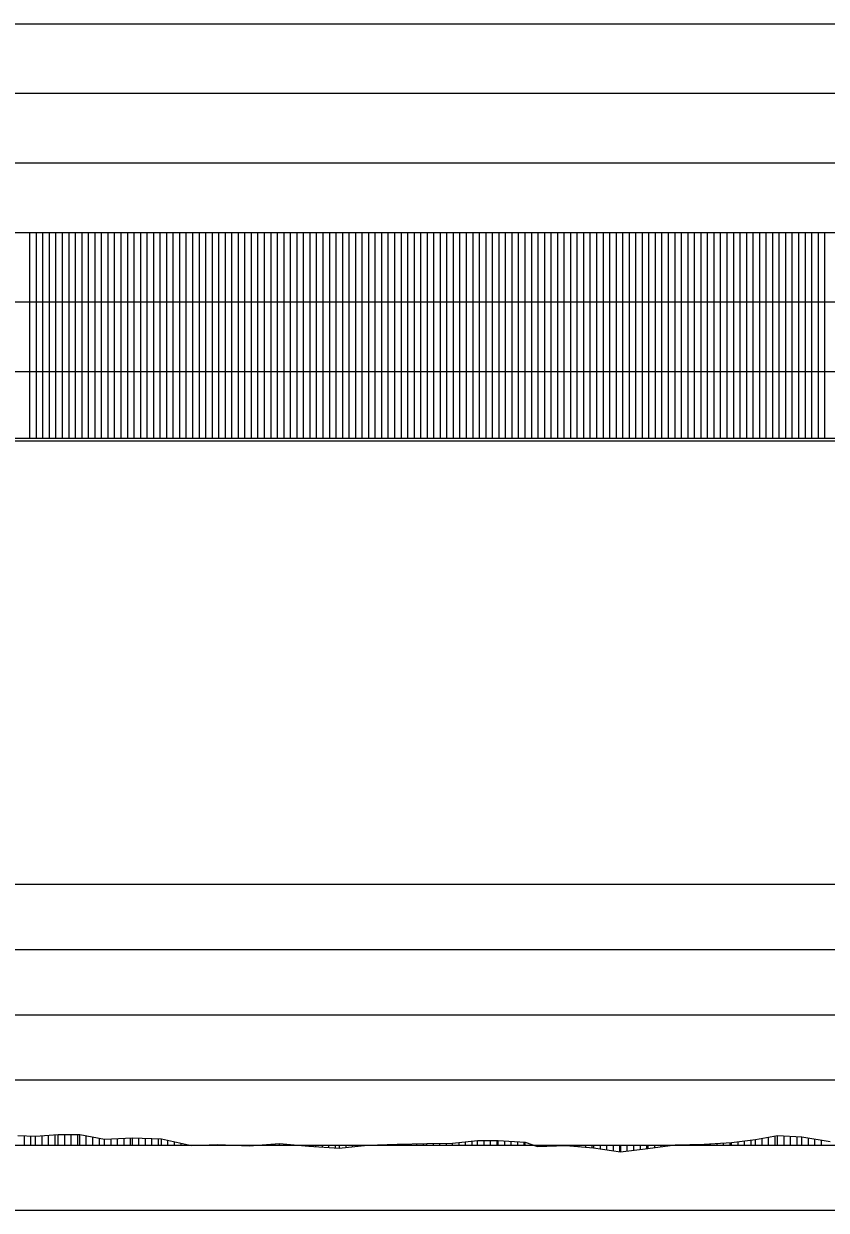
# Model space of a CAD drawing. Extents: x 2 to 10148, y 0 to 380.
# Drawn here: x 1307.9 to 1338.69, y 239.5 to 285 of the extents above; entities that cross this region are included whole.
import ezdxf

# ---------------------------------------------------------------- set-up
doc = ezdxf.new("R2010")
doc.units = 0
for name, color, linetype in [('POSUN_CARA', 7, 'Continuous'), ('POSUN_RASTR', 7, 'Continuous'), ('ZRYCHL_CARA', 7, 'Continuous'), ('ZRYCHL_RASTR', 7, 'Continuous')]:
    doc.layers.add(name, color=color, linetype=linetype)

msp = doc.modelspace()

# ---------------------------------------------------------------- linework, layer by layer
at = {"layer": 'POSUN_CARA'}
for p, q in [((1307.673, 242.372), (1308.35, 242.336)), ((1307.923, 242), (1307.923, 242.359)), ((1308.173, 242), (1308.173, 242.345)), ((1308.35, 242.336), (1309.222, 242.408)), ((1308.35, 242), (1308.35, 242.336)), ((1308.6, 242), (1308.6, 242.357)), ((1308.85, 242), (1308.85, 242.377)), ((1309.1, 242), (1309.1, 242.398)), ((1309.222, 242.408), (1310.05, 242.401)), ((1309.222, 242), (1309.222, 242.408)), ((1309.472, 242), (1309.472, 242.406)), ((1309.722, 242), (1309.722, 242.404)), ((1309.972, 242), (1309.972, 242.401)), ((1310.05, 242.401), (1310.999, 242.231)), ((1310.05, 242), (1310.05, 242.401)), ((1310.3, 242), (1310.3, 242.356)), ((1310.55, 242), (1310.55, 242.311)), ((1310.8, 242), (1310.8, 242.266)), ((1310.999, 242.231), (1312.068, 242.282)), ((1310.999, 242), (1310.999, 242.231)), ((1311.249, 242), (1311.249, 242.243)), ((1311.499, 242), (1311.499, 242.255)), ((1311.749, 242), (1311.749, 242.267)), ((1311.999, 242), (1311.999, 242.279)), ((1312.068, 242.282), (1313.183, 242.234)), ((1312.068, 242), (1312.068, 242.282)), ((1312.318, 242), (1312.318, 242.271)), ((1312.568, 242), (1312.568, 242.261)), ((1312.818, 242), (1312.818, 242.25)), ((1313.068, 242), (1313.068, 242.239)), ((1313.183, 242.234), (1314.335, 241.988)), ((1313.183, 242), (1313.183, 242.234)), ((1313.433, 242), (1313.433, 242.181)), ((1313.683, 242), (1313.683, 242.127)), ((1313.933, 242), (1313.933, 242.074)), ((1323.365, 242.058), (1324.351, 242.069)), ((1323.615, 242), (1323.615, 242.061)), ((1323.865, 242), (1323.865, 242.064)), ((1324.115, 242), (1324.115, 242.066)), ((1324.351, 242.069), (1325.313, 242.176)), ((1324.351, 242), (1324.351, 242.069)), ((1324.601, 242), (1324.601, 242.097)), ((1324.851, 242), (1324.851, 242.125)), ((1325.101, 242), (1325.101, 242.153)), ((1325.313, 242.176), (1326.105, 242.171)), ((1325.313, 242), (1325.313, 242.176)), ((1325.563, 242), (1325.563, 242.174)), ((1325.813, 242), (1325.813, 242.173)), ((1326.063, 242), (1326.063, 242.171)), ((1326.105, 242.171), (1327.143, 242.111)), ((1326.105, 242), (1326.105, 242.171)), ((1326.355, 242), (1326.355, 242.156)), ((1326.605, 242), (1326.605, 242.142)), ((1326.855, 242), (1326.855, 242.127)), ((1327.105, 242), (1327.105, 242.113)), ((1327.143, 242.111), (1327.606, 241.94)), ((1327.143, 242), (1327.143, 242.111)), ((1334.002, 242.038), (1335.058, 242.098)), ((1334.502, 242), (1334.502, 242.066)), ((1334.752, 242), (1334.752, 242.08)), ((1335.002, 242), (1335.002, 242.094)), ((1335.058, 242.098), (1335.977, 242.216)), ((1335.058, 242), (1335.058, 242.098)), ((1335.308, 242), (1335.308, 242.13)), ((1335.558, 242), (1335.558, 242.162)), ((1335.808, 242), (1335.808, 242.194)), ((1335.977, 242.216), (1336.823, 242.371)), ((1335.977, 242), (1335.977, 242.216)), ((1336.227, 242), (1336.227, 242.262)), ((1336.477, 242), (1336.477, 242.308)), ((1336.727, 242), (1336.727, 242.353)), ((1336.823, 242.371), (1337.756, 242.32)), ((1336.823, 242), (1336.823, 242.371)), ((1337.073, 242), (1337.073, 242.357)), ((1337.323, 242), (1337.323, 242.344)), ((1337.573, 242), (1337.573, 242.33)), ((1337.756, 242.32), (1338.84, 242.14)), ((1337.756, 242), (1337.756, 242.32)), ((1338.006, 242), (1338.006, 242.279)), ((1338.256, 242), (1338.256, 242.237)), ((1338.506, 242), (1338.506, 242.196)), ((1314.183, 242), (1314.183, 242.021)), ((1314.335, 241.988), (1315.346, 242.026)), ((1314.335, 242), (1314.335, 241.988)), ((1314.585, 242), (1314.585, 241.998)), ((1314.835, 242), (1314.835, 242.007)), ((1315.085, 242), (1315.085, 242.017)), ((1315.335, 242), (1315.335, 242.026)), ((1315.346, 242.026), (1316.545, 241.965)), ((1315.346, 242), (1315.346, 242.026)), ((1315.596, 242), (1315.596, 242.014)), ((1315.846, 242), (1315.846, 242.001)), ((1316.096, 242), (1316.096, 241.988)), ((1316.346, 242), (1316.346, 241.975)), ((1316.545, 241.965), (1317.708, 242.057)), ((1316.545, 242), (1316.545, 241.965)), ((1316.795, 242), (1316.795, 241.985)), ((1317.045, 242), (1317.045, 242.004)), ((1317.295, 242), (1317.295, 242.024)), ((1317.545, 242), (1317.545, 242.044)), ((1317.708, 242.057), (1318.843, 241.952)), ((1317.708, 242), (1317.708, 242.057)), ((1317.958, 242), (1317.958, 242.034)), ((1318.208, 242), (1318.208, 242.011)), ((1318.458, 242), (1318.458, 241.988)), ((1318.708, 242), (1318.708, 241.965)), ((1318.843, 242), (1318.843, 241.952)), ((1318.843, 241.952), (1320.002, 241.877)), ((1319.093, 242), (1319.093, 241.936)), ((1319.343, 242), (1319.343, 241.92)), ((1319.593, 242), (1319.593, 241.903)), ((1319.843, 242), (1319.843, 241.887)), ((1320.002, 241.877), (1321.085, 242)), ((1320.002, 242), (1320.002, 241.877)), ((1320.252, 242), (1320.252, 241.905)), ((1320.502, 242), (1320.502, 241.934)), ((1320.752, 242), (1320.752, 241.962)), ((1321.002, 242), (1321.002, 241.991)), ((1321.085, 242), (1322.231, 242.033)), ((1321.085, 242), (1321.085, 242)), ((1321.335, 242), (1321.335, 242.007)), ((1321.585, 242), (1321.585, 242.014)), ((1321.835, 242), (1321.835, 242.021)), ((1322.085, 242), (1322.085, 242.028)), ((1322.231, 242.033), (1323.365, 242.058)), ((1322.231, 242), (1322.231, 242.033)), ((1322.481, 242), (1322.481, 242.038)), ((1322.731, 242), (1322.731, 242.044)), ((1322.981, 242), (1322.981, 242.05)), ((1323.231, 242), (1323.231, 242.055)), ((1323.365, 242), (1323.365, 242.058)), ((1327.393, 242), (1327.393, 242.019)), ((1327.606, 242), (1327.606, 241.94)), ((1327.606, 241.94), (1328.701, 241.99)), ((1327.856, 242), (1327.856, 241.951)), ((1328.106, 242), (1328.106, 241.963)), ((1328.356, 242), (1328.356, 241.974)), ((1328.606, 242), (1328.606, 241.986)), ((1328.701, 242), (1328.701, 241.99)), ((1328.701, 241.99), (1329.76, 241.893)), ((1328.951, 242), (1328.951, 241.967)), ((1329.201, 242), (1329.201, 241.944)), ((1329.451, 242), (1329.451, 241.921)), ((1329.701, 242), (1329.701, 241.898)), ((1329.76, 242), (1329.76, 241.893)), ((1329.76, 241.893), (1330.794, 241.742)), ((1330.01, 242), (1330.01, 241.857)), ((1330.26, 242), (1330.26, 241.82)), ((1330.51, 242), (1330.51, 241.784)), ((1330.76, 242), (1330.76, 241.747)), ((1330.794, 242), (1330.794, 241.742)), ((1330.794, 241.742), (1331.846, 241.874)), ((1331.044, 242), (1331.044, 241.774)), ((1331.294, 242), (1331.294, 241.805)), ((1331.544, 242), (1331.544, 241.836)), ((1331.794, 242), (1331.794, 241.867)), ((1331.846, 241.874), (1332.895, 242.007)), ((1331.846, 242), (1331.846, 241.874)), ((1332.096, 242), (1332.096, 241.905)), ((1332.346, 242), (1332.346, 241.937)), ((1332.596, 242), (1332.596, 241.969)), ((1332.846, 242), (1332.846, 242.001)), ((1332.895, 242.007), (1334.002, 242.038)), ((1332.895, 242), (1332.895, 242.007)), ((1333.145, 242), (1333.145, 242.014)), ((1333.395, 242), (1333.395, 242.021)), ((1333.645, 242), (1333.645, 242.028)), ((1333.895, 242), (1333.895, 242.035)), ((1334.002, 242), (1334.002, 242.038)), ((1334.252, 242), (1334.252, 242.052))]:
    msp.add_line(p, q, dxfattribs=at)
at = {"layer": 'POSUN_RASTR'}
for p, q in [((1245.39, 252), (1358, 252)), ((1245.39, 249.5), (1358, 249.5)), ((1245.39, 247), (1358, 247)), ((1245.39, 244.5), (1358, 244.5)), ((1245.39, 242), (1850.829, 242)), ((1245.39, 239.5), (1358, 239.5))]:
    msp.add_line(p, q, dxfattribs=at)
at = {"layer": 'ZRYCHL_CARA'}
for p, q in [((1245.39, 277), (1850.829, 277)), ((1308.124, 277), (1308.124, 269.102)), ((1308.374, 277), (1308.374, 269.102)), ((1308.624, 277), (1308.624, 269.102)), ((1308.874, 277), (1308.874, 269.102)), ((1309.124, 277), (1309.124, 269.102)), ((1309.374, 277), (1309.374, 269.102)), ((1309.624, 277), (1309.624, 269.102)), ((1309.874, 277), (1309.874, 269.102)), ((1310.124, 277), (1310.124, 269.102)), ((1310.374, 277), (1310.374, 269.102)), ((1310.624, 277), (1310.624, 269.102)), ((1310.874, 277), (1310.874, 269.102)), ((1311.124, 277), (1311.124, 269.102)), ((1311.374, 277), (1311.374, 269.102)), ((1311.624, 277), (1311.624, 269.102)), ((1311.874, 277), (1311.874, 269.102)), ((1312.124, 277), (1312.124, 269.102)), ((1312.374, 277), (1312.374, 269.102)), ((1312.624, 277), (1312.624, 269.102)), ((1312.874, 277), (1312.874, 269.102)), ((1313.124, 277), (1313.124, 269.102)), ((1313.374, 277), (1313.374, 269.102)), ((1313.624, 277), (1313.624, 269.102)), ((1313.874, 277), (1313.874, 269.102)), ((1314.124, 277), (1314.124, 269.102)), ((1314.374, 277), (1314.374, 269.102)), ((1314.624, 277), (1314.624, 269.102)), ((1314.874, 277), (1314.874, 269.102)), ((1315.124, 277), (1315.124, 269.102)), ((1315.374, 277), (1315.374, 269.102)), ((1315.624, 277), (1315.624, 269.102)), ((1315.874, 277), (1315.874, 269.102)), ((1316.124, 277), (1316.124, 269.102)), ((1316.374, 277), (1316.374, 269.102)), ((1316.624, 277), (1316.624, 269.102)), ((1316.874, 277), (1316.874, 269.102)), ((1317.124, 277), (1317.124, 269.102)), ((1317.374, 277), (1317.374, 269.102)), ((1317.624, 277), (1317.624, 269.102)), ((1317.874, 277), (1317.874, 269.102)), ((1318.124, 277), (1318.124, 269.102)), ((1318.374, 277), (1318.374, 269.102)), ((1318.624, 277), (1318.624, 269.102)), ((1318.874, 277), (1318.874, 269.102)), ((1319.124, 277), (1319.124, 269.102)), ((1319.374, 277), (1319.374, 269.102)), ((1319.624, 277), (1319.624, 269.102)), ((1319.874, 277), (1319.874, 269.102)), ((1320.124, 277), (1320.124, 269.102)), ((1320.374, 277), (1320.374, 269.102)), ((1320.624, 277), (1320.624, 269.102)), ((1320.874, 277), (1320.874, 269.102)), ((1321.124, 277), (1321.124, 269.102)), ((1321.374, 277), (1321.374, 269.102)), ((1321.624, 277), (1321.624, 269.102)), ((1321.874, 277), (1321.874, 269.102)), ((1322.124, 277), (1322.124, 269.102)), ((1322.374, 277), (1322.374, 269.102)), ((1322.624, 277), (1322.624, 269.102)), ((1322.874, 277), (1322.874, 269.102)), ((1323.124, 277), (1323.124, 269.102)), ((1323.374, 277), (1323.374, 269.102)), ((1323.624, 277), (1323.624, 269.102)), ((1323.874, 277), (1323.874, 269.102)), ((1324.124, 277), (1324.124, 269.102)), ((1324.374, 277), (1324.374, 269.102)), ((1324.624, 277), (1324.624, 269.102)), ((1324.874, 277), (1324.874, 269.102)), ((1325.124, 277), (1325.124, 269.102)), ((1325.374, 277), (1325.374, 269.102)), ((1325.624, 277), (1325.624, 269.102)), ((1325.874, 277), (1325.874, 269.102)), ((1326.124, 277), (1326.124, 269.102)), ((1326.374, 277), (1326.374, 269.102)), ((1326.624, 277), (1326.624, 269.102)), ((1326.874, 277), (1326.874, 269.102)), ((1327.124, 277), (1327.124, 269.102)), ((1327.374, 277), (1327.374, 269.102)), ((1327.624, 277), (1327.624, 269.102)), ((1327.874, 277), (1327.874, 269.102)), ((1328.124, 277), (1328.124, 269.102)), ((1328.374, 277), (1328.374, 269.102)), ((1328.624, 277), (1328.624, 269.102)), ((1328.874, 277), (1328.874, 269.102)), ((1329.124, 277), (1329.124, 269.102)), ((1329.374, 277), (1329.374, 269.102)), ((1329.624, 277), (1329.624, 269.102)), ((1329.874, 277), (1329.874, 269.102)), ((1330.124, 277), (1330.124, 269.102)), ((1330.374, 277), (1330.374, 269.102)), ((1330.624, 277), (1330.624, 269.102)), ((1330.874, 277), (1330.874, 269.102)), ((1331.124, 277), (1331.124, 269.102)), ((1331.374, 277), (1331.374, 269.102)), ((1331.624, 277), (1331.624, 269.102)), ((1331.874, 277), (1331.874, 269.102)), ((1332.124, 277), (1332.124, 269.102)), ((1332.374, 277), (1332.374, 269.102)), ((1332.624, 277), (1332.624, 269.102)), ((1332.874, 277), (1332.874, 269.102)), ((1333.124, 277), (1333.124, 269.102)), ((1333.374, 277), (1333.374, 269.102)), ((1333.624, 277), (1333.624, 269.102)), ((1333.874, 277), (1333.874, 269.102)), ((1334.124, 277), (1334.124, 269.102)), ((1334.374, 277), (1334.374, 269.102)), ((1334.624, 277), (1334.624, 269.102)), ((1334.874, 277), (1334.874, 269.102)), ((1335.124, 277), (1335.124, 269.102)), ((1335.374, 277), (1335.374, 269.102)), ((1335.624, 277), (1335.624, 269.102)), ((1335.874, 277), (1335.874, 269.102)), ((1336.124, 277), (1336.124, 269.102)), ((1336.374, 277), (1336.374, 269.102)), ((1336.624, 277), (1336.624, 269.102)), ((1336.874, 277), (1336.874, 269.102)), ((1337.124, 277), (1337.124, 269.102)), ((1337.374, 277), (1337.374, 269.102)), ((1337.624, 277), (1337.624, 269.102)), ((1337.874, 277), (1337.874, 269.102)), ((1338.124, 277), (1338.124, 269.102)), ((1338.374, 277), (1338.374, 269.102)), ((1338.624, 277), (1338.624, 269.102)), ((1306.124, 269.102), (1356.486, 269.102))]:
    msp.add_line(p, q, dxfattribs=at)
at = {"layer": 'ZRYCHL_RASTR'}
for p, q in [((1245.39, 285), (1369.392, 285)), ((1245.39, 282.333), (1369.417, 282.333)), ((1245.39, 279.667), (1369.367, 279.667)), ((1245.39, 274.333), (1369.392, 274.333)), ((1245.39, 271.667), (1369.367, 271.667)), ((1245.39, 269), (1369.342, 269))]:
    msp.add_line(p, q, dxfattribs=at)

doc.saveas('drawing.dxf')
